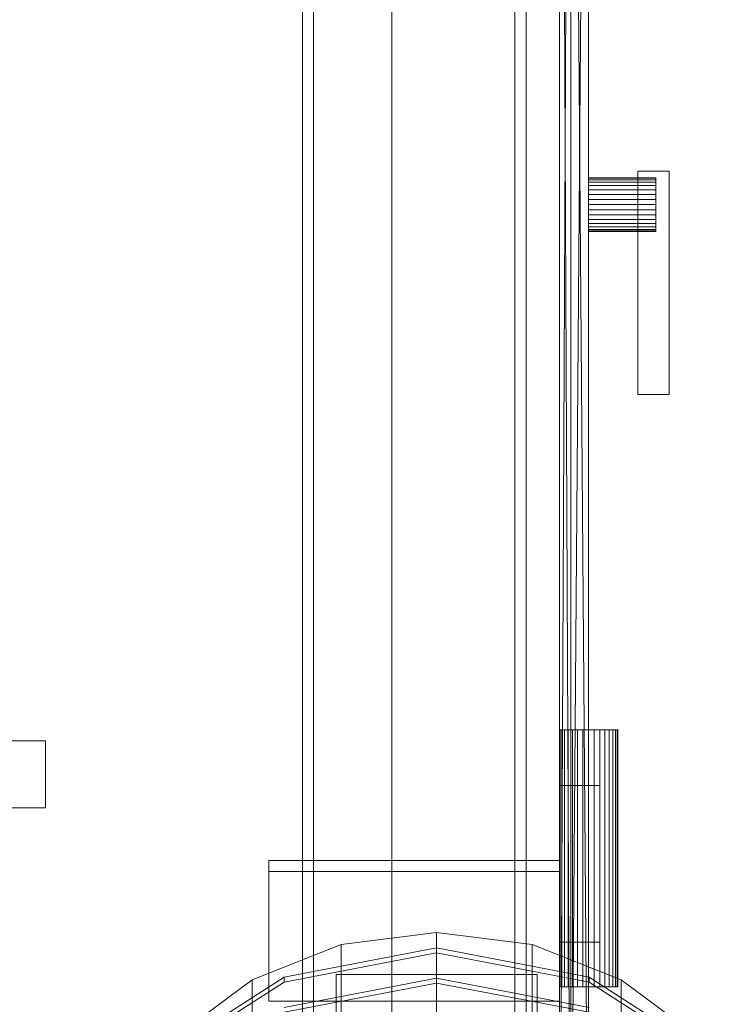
# Model space of a CAD drawing. Header units: millimetres. Extents: x -1970 to 61924, y -58230 to 6847.
# Tile 923 of 925: x 60220 to 60532, y 1862 to 2303. Entities that reach past the tile are written whole.
import ezdxf

# ---------------------------------------------------------------- set-up
doc = ezdxf.new("R2010")
doc.units = ezdxf.units.MM
doc.layers.add('lateral_C08', color=7, linetype='Continuous', lineweight=0)
doc.layers.add('lateral_secador', color=7, linetype='Continuous', lineweight=0)

msp = doc.modelspace()

# ---------------------------------------------------------------- linework, layer by layer
at = {"layer": 'lateral_C08'}
for p, q in [((60363.429, 1888.875), (60406.134, 1894.28)), ((60406.134, 1894.28), (60448.839, 1888.875)), ((60406.134, 1715.116), (60406.134, 1894.28)), ((60323.634, 1873.03), (60363.429, 1888.875)), ((60337.94, 1874.313), (60406.134, 1887.352)), ((60363.429, 1709.711), (60363.429, 1888.875)), ((60406.134, 1887.352), (60474.328, 1874.313)), ((60406.134, 1885.147), (60406.134, 1887.352)), ((60448.839, 1888.875), (60488.634, 1873.03)), ((60448.839, 1709.711), (60448.839, 1888.875)), ((60406.134, 1885.147), (60337.94, 1872.108)), ((60474.328, 1872.108), (60406.134, 1885.147)), ((60280.127, 1837.181), (60337.94, 1874.313)), ((60289.461, 1847.825), (60323.634, 1873.03)), ((60323.634, 1693.866), (60323.634, 1873.03)), ((60337.94, 1872.108), (60337.94, 1874.313)), ((60337.94, 1860.761), (60406.134, 1873.8)), ((60451.134, 1875.483), (60361.134, 1875.483)), ((60361.134, 1875.483), (60361.134, 1830.692)), ((60361.134, 1875.483), (60361.134, 1822.614)), ((60406.134, 1873.8), (60474.328, 1860.761)), ((60406.134, 1871.595), (60406.134, 1873.8)), ((60451.134, 1830.692), (60451.134, 1875.483)), ((60451.134, 1822.614), (60451.134, 1875.483)), ((60474.328, 1874.313), (60532.14, 1837.181)), ((60474.328, 1872.108), (60474.328, 1874.313)), ((60488.634, 1873.03), (60522.806, 1847.825)), ((60488.634, 1693.866), (60488.634, 1873.03)), ((60337.94, 1872.108), (60280.127, 1834.975)), ((60406.134, 1871.595), (60337.94, 1858.556)), ((60474.328, 1858.556), (60406.134, 1871.595)), ((60532.14, 1834.975), (60474.328, 1872.108))]:
    msp.add_line(p, q, dxfattribs=at)
at = {"layer": 'lateral_secador'}
for p, q in [((60386.134, 3000), (60386.134, 0)), ((60461.134, 0), (60461.134, 3000)), ((60346.134, 2925), (60346.134, 20)), ((60351.134, 20), (60351.134, 2925)), ((60386.134, 2925), (60386.134, 1350)), ((60441.134, 2925), (60441.134, 20)), ((60446.134, 20), (60446.134, 2925)), ((60461.134, 0), (60461.134, 2925)), ((60461.134, 1350), (60461.134, 2925)), ((60461.134, 1700.5), (60461.134, 2785)), ((60461.134, 2785), (60461.134, 1702.92)), ((60466.134, 2785), (60466.134, 1700.5)), ((60466.134, 1702.92), (60466.134, 2785)), ((60461.134, 2774.22), (60461.134, 1717)), ((60461.134, 2774.22), (60461.134, 1702.92)), ((60466.134, 1709.5), (60466.134, 2775)), ((60466.134, 2775), (60466.134, 1711.48)), ((60466.134, 1717), (60466.134, 2774.22)), ((60466.134, 1702.92), (60466.134, 2774.22)), ((60474.134, 2775), (60474.134, 1709.5)), ((60474.134, 1711.48), (60474.134, 2775)), ((60461.134, 1712.82), (60461.134, 2770.92)), ((60461.134, 1700.5), (60461.134, 2770.92)), ((60461.134, 2767.18), (60461.134, 1717)), ((60466.134, 2770.92), (60466.134, 1712.82)), ((60466.134, 2770.92), (60466.134, 1700.5)), ((60466.134, 1717), (60466.134, 2767.18)), ((60461.134, 2763), (60461.134, 1717)), ((60461.134, 1712.82), (60461.134, 2763)), ((60461.134, 2763), (60466.134, 1717)), ((60461.134, 1717), (60466.134, 2763)), ((60466.134, 2766.18), (60466.134, 1723)), ((60466.134, 2766.18), (60466.134, 1711.48)), ((60466.134, 1719.58), (60466.134, 2763.48)), ((60466.134, 1709.5), (60466.134, 2763.48)), ((60466.134, 1717), (60466.134, 2763)), ((60466.134, 2763), (60466.134, 1712.82)), ((60474.134, 1723), (60474.134, 2766.18)), ((60474.134, 1711.48), (60474.134, 2766.18)), ((60474.134, 2763.48), (60474.134, 1719.58)), ((60474.134, 2763.48), (60474.134, 1709.5)), ((60466.134, 2760.42), (60466.134, 1723)), ((60474.134, 1723), (60474.134, 2760.42)), ((60466.134, 2757), (60466.134, 1723)), ((60466.134, 1719.58), (60466.134, 2757)), ((60466.134, 2757), (60474.134, 1723)), ((60466.134, 1723), (60474.134, 2757)), ((60474.134, 1723), (60474.134, 2757)), ((60474.134, 2757), (60474.134, 1719.58)), ((60496.134, 2235), (60510.134, 2235)), ((60496.134, 2235), (60496.134, 2135)), ((60510.134, 2135), (60510.134, 2235)), ((60474.134, 2231.769), (60474.134, 2232)), ((60474.134, 2232), (60504.134, 2232)), ((60474.134, 2231.087), (60474.134, 2231.769)), ((60474.134, 2231.769), (60504.134, 2231.769)), ((60474.134, 2229.978), (60474.134, 2231.087)), ((60474.134, 2231.087), (60504.134, 2231.087)), ((60474.134, 2228.485), (60474.134, 2229.978)), ((60474.134, 2229.978), (60504.134, 2229.978)), ((60504.134, 2231.769), (60504.134, 2232)), ((60504.134, 2231.087), (60504.134, 2231.769)), ((60504.134, 2229.978), (60504.134, 2231.087)), ((60504.134, 2228.485), (60504.134, 2229.978)), ((60474.134, 2226.667), (60474.134, 2228.485)), ((60474.134, 2228.485), (60504.134, 2228.485)), ((60474.134, 2224.592), (60474.134, 2226.667)), ((60474.134, 2226.667), (60504.134, 2226.667)), ((60504.134, 2226.667), (60504.134, 2228.485)), ((60504.134, 2224.592), (60504.134, 2226.667)), ((60474.134, 2222.341), (60474.134, 2224.592)), ((60474.134, 2224.592), (60504.134, 2224.592)), ((60474.134, 2220), (60474.134, 2222.341)), ((60474.134, 2222.341), (60504.134, 2222.341)), ((60504.134, 2222.341), (60504.134, 2224.592)), ((60504.134, 2220), (60504.134, 2222.341)), ((60474.134, 2217.659), (60474.134, 2220)), ((60504.134, 2220), (60474.134, 2220)), ((60474.134, 2217.659), (60474.134, 2215.408)), ((60474.134, 2217.659), (60504.134, 2217.659)), ((60504.134, 2220), (60504.134, 2217.659)), ((60504.134, 2217.659), (60504.134, 2215.408)), ((60474.134, 2215.408), (60474.134, 2213.333)), ((60474.134, 2215.408), (60504.134, 2215.408)), ((60474.134, 2213.333), (60474.134, 2211.515)), ((60474.134, 2213.333), (60504.134, 2213.333)), ((60504.134, 2215.408), (60504.134, 2213.333)), ((60504.134, 2213.333), (60504.134, 2211.515)), ((60474.134, 2211.515), (60474.134, 2210.022)), ((60474.134, 2211.515), (60504.134, 2211.515)), ((60474.134, 2210.022), (60474.134, 2208.913)), ((60474.134, 2210.022), (60504.134, 2210.022)), ((60474.134, 2208.913), (60474.134, 2208.231)), ((60474.134, 2208.913), (60504.134, 2208.913)), ((60474.134, 2208.231), (60474.134, 2208)), ((60474.134, 2208.231), (60504.134, 2208.231)), ((60474.134, 2208), (60504.134, 2208)), ((60504.134, 2211.515), (60504.134, 2210.022)), ((60504.134, 2210.022), (60504.134, 2208.913)), ((60504.134, 2208.913), (60504.134, 2208.231)), ((60504.134, 2208.231), (60504.134, 2208)), ((60496.134, 2135), (60510.134, 2135)), ((60461.384, 1985), (60461.134, 1985)), ((60461.134, 1870), (60461.134, 1985)), ((60462.123, 1985), (60461.384, 1985)), ((60461.384, 1870), (60461.384, 1985)), ((60463.325, 1985), (60462.123, 1985)), ((60462.123, 1870), (60462.123, 1985)), ((60464.941, 1985), (60463.325, 1985)), ((60463.325, 1870), (60463.325, 1985)), ((60466.911, 1985), (60464.941, 1985)), ((60464.941, 1870), (60464.941, 1985)), ((60469.159, 1985), (60466.911, 1985)), ((60466.911, 1870), (60466.911, 1985)), ((60471.598, 1985), (60469.159, 1985)), ((60469.159, 1870), (60469.159, 1985)), ((60474.134, 1985), (60471.598, 1985)), ((60471.598, 1870), (60471.598, 1985)), ((60476.67, 1985), (60474.134, 1985)), ((60474.134, 1870), (60474.134, 1985)), ((60479.109, 1985), (60476.67, 1985)), ((60476.67, 1870), (60476.67, 1985)), ((60481.356, 1985), (60479.109, 1985)), ((60479.109, 1870), (60479.109, 1985)), ((60483.326, 1985), (60481.356, 1985)), ((60481.356, 1870), (60481.356, 1985)), ((60484.943, 1985), (60483.326, 1985)), ((60483.326, 1870), (60483.326, 1985)), ((60486.144, 1985), (60484.943, 1985)), ((60484.943, 1870), (60484.943, 1985)), ((60486.884, 1985), (60486.144, 1985)), ((60486.144, 1870), (60486.144, 1985)), ((60487.134, 1985), (60486.884, 1985)), ((60486.884, 1870), (60486.884, 1985)), ((60487.134, 1985), (60487.134, 1870)), ((59951.134, 1980), (60231.134, 1980)), ((60231.134, 1950), (60231.134, 1980)), ((60461.134, 1960), (60479.134, 1960)), ((60461.134, 1960), (60461.134, 1890)), ((60479.134, 1890), (60479.134, 1960)), ((59951.134, 1950), (60231.134, 1950)), ((60331.134, 1926.5), (60461.134, 1926.5)), ((60331.134, 1926.5), (60331.134, 1863.5)), ((60331.134, 1926.5), (60331.134, 1921.5)), ((60461.134, 1863.5), (60461.134, 1926.5)), ((60461.134, 1921.5), (60461.134, 1926.5)), ((60331.134, 1921.5), (60461.134, 1921.5)), ((60461.134, 1890), (60479.134, 1890)), ((60461.384, 1870), (60461.134, 1870)), ((60462.123, 1870), (60461.384, 1870)), ((60463.325, 1870), (60462.123, 1870)), ((60464.941, 1870), (60463.325, 1870)), ((60466.911, 1870), (60464.941, 1870)), ((60469.159, 1870), (60466.911, 1870)), ((60471.598, 1870), (60469.159, 1870)), ((60474.134, 1870), (60471.598, 1870)), ((60476.67, 1870), (60474.134, 1870)), ((60479.109, 1870), (60476.67, 1870)), ((60481.356, 1870), (60479.109, 1870)), ((60483.326, 1870), (60481.356, 1870)), ((60484.943, 1870), (60483.326, 1870)), ((60486.144, 1870), (60484.943, 1870)), ((60486.884, 1870), (60486.144, 1870)), ((60486.884, 1870), (60487.134, 1870)), ((60331.134, 1863.5), (60461.134, 1863.5))]:
    msp.add_line(p, q, dxfattribs=at)

doc.saveas('drawing.dxf')
